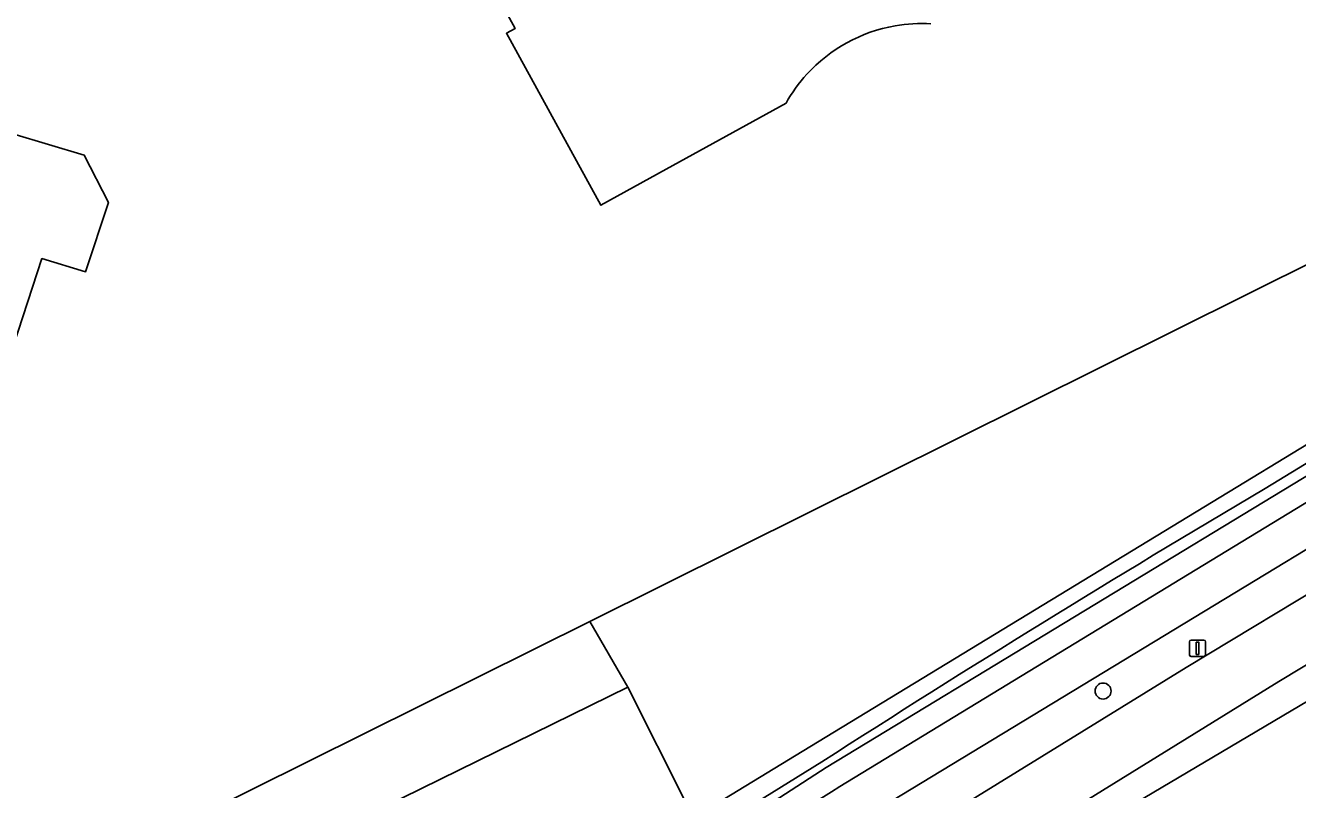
# Model space of a CAD drawing. Extents: x 157320 to 158835, y 386650 to 388491.
# Drawn here: x 158510.3 to 158588.2, y 387061.7 to 387108.4 of the extents above; entities that cross this region are included whole.
import ezdxf

# ---------------------------------------------------------------- set-up
doc = ezdxf.new("R2010")
doc.units = 0
for name, color, linetype in [('IMGEO_Berm_groen', 7, 'Continuous'), ('IMGEO_Boom', 7, 'Continuous'), ('IMGEO_Erf', 7, 'Continuous'), ('IMGEO_Fietspad_gesloten', 7, 'Continuous'), ('IMGEO_Gemengd_bos', 7, 'Continuous'), ('IMGEO_Groenvoorziening', 7, 'Continuous'), ('IMGEO_Lichtmast', 7, 'Continuous'), ('IMGEO_Pand', 7, 'Continuous'), ('IMGEO_Rijbaan_regionaal_gesloten', 7, 'Continuous'), ('IMGEO_Voetpad_open', 7, 'Continuous'), ('IMGEO_Waterloop', 7, 'Continuous')]:
    doc.layers.add(name, color=color, linetype=linetype)

msp = doc.modelspace()

# ---------------------------------------------------------------- linework, layer by layer
at = {"layer": 'IMGEO_Berm_groen'}
msp.add_lwpolyline([(158510.284, 387022.12), (158516.737, 387026.85), (158534.059, 387039.006), (158550.746, 387050.043), (158568.554, 387061.268), (158581.333, 387069.133), (158590.947, 387074.937), (158606.665, 387084.444), (158613.987, 387091.709), (158561.449, 387059.84)], dxfattribs=at)
at = {"layer": 'IMGEO_Boom'}
msp.add_circle((158576.249, 387067.7), 0.489, dxfattribs=at)
at = {"layer": 'IMGEO_Erf'}
for points in [[(158275.741, 386965.66), (158297.306, 386949.366), (158297.552, 386949.219), (158298.99, 386949.933), (158399.878, 387000), (158500, 387049.688), (158544.821, 387071.951), (158611.944, 387105.361), (158616.153, 387107.456), (158597.453, 387121.135), (158594.123, 387123.554), (158592.731, 387124.999), (158569.38, 387141.536)], [(158540.261, 387108.261), (158538.672, 387111.165), (158546.491, 387115.443), (158544.361, 387119.286)], [(158556.841, 387103.683), (158549.508, 387099.644), (158545.503, 387097.439), (158543.094, 387101.821), (158539.717, 387107.963), (158540.261, 387108.261)], [(158507.293, 387102.456), (158513.87, 387100.501), (158515.348, 387097.596), (158513.949, 387093.363), (158511.281, 387094.171), (158506.625, 387079.956)]]:
    msp.add_lwpolyline(points, dxfattribs=at)
for centre, radius, start, end in [((158565.143, 387099.057), 9.503, 99.84413, 137.67071), ((158565.145, 387099.104), 9.458, 86.55922, 99.90741), ((158565.144, 387099.057), 9.505, 137.67257, 150.87413)]:
    msp.add_arc(centre, radius, start, end, dxfattribs=at)
at = {"layer": 'IMGEO_Fietspad_gesloten'}
for points in [[(158621.489, 387099.198), (158560.132, 387061.848)], [(158561.449, 387059.84), (158613.987, 387091.709), (158622.289, 387096.745)]]:
    msp.add_lwpolyline(points, dxfattribs=at)
msp.add_arc((158906.836, 386502.112), 658.413, 121.774299, 123.427609, dxfattribs=at)
at = {"layer": 'IMGEO_Gemengd_bos'}
msp.add_lwpolyline([(158544.821, 387071.951), (158500, 387049.688), (158399.878, 387000), (158298.99, 386949.933), (158297.552, 386949.219), (158301.884, 386946.63), (158500, 387044.794), (158547.163, 387067.928)], close=True, dxfattribs=at)
at = {"layer": 'IMGEO_Groenvoorziening'}
for points in [[(158619.16, 387106.672), (158616.853, 387107.804), (158616.153, 387107.456), (158611.944, 387105.361), (158544.821, 387071.951), (158547.163, 387067.928), (158550.773, 387060.763), (158551.304, 387060.015), (158558.301, 387064.273), (158613.995, 387098.159)], [(158559.298, 387063.026), (158620.113, 387099.91)], [(158617.956, 387099.483), (158586.169, 387080.094)], [(158534.167, 387049.552), (158550.773, 387060.763), (158547.163, 387067.928), (158500, 387044.794), (158301.884, 386946.63), (158322.145, 386934.524)], [(158559.034, 387063.365), (158551.887, 387058.933), (158552.165, 387058.406), (158559.298, 387063.026)]]:
    msp.add_lwpolyline(points, dxfattribs=at)
msp.add_arc((159009.731, 386362.691), 833.109, 120.558024, 122.750475, dxfattribs=at)
at = {"layer": 'IMGEO_Lichtmast'}
for p, q in [((158581.535, 387069.917), (158581.535, 387070.717)), ((158581.535, 387070.717), (158581.535, 387069.917)), ((158581.635, 387070.817), (158582.425, 387070.817)), ((158582.425, 387070.817), (158581.635, 387070.817)), ((158582.525, 387070.717), (158582.525, 387069.917)), ((158582.525, 387069.917), (158582.525, 387070.717)), ((158582.425, 387069.817), (158581.635, 387069.817)), ((158581.635, 387069.817), (158582.425, 387069.817))]:
    msp.add_line(p, q, dxfattribs=at)
msp.add_lwpolyline([(158581.955, 387070.692), (158582.105, 387070.692), (158582.105, 387069.942), (158581.955, 387069.942), (158581.955, 387070.692)], dxfattribs=at)
for centre, start, end in [((158581.635, 387070.717), 90, 180), ((158581.635, 387070.717), 90, 180), ((158582.425, 387070.717), 0, 90), ((158582.425, 387070.717), 360, 90), ((158581.635, 387069.917), 180, 270), ((158581.635, 387069.917), 180, 270), ((158582.425, 387069.917), 270, 0), ((158582.425, 387069.917), 270, 0)]:
    msp.add_arc(centre, 0.1, start, end, dxfattribs=at)
at = {"layer": 'IMGEO_Pand'}
for points in [[(158544.361, 387119.286), (158546.491, 387115.443), (158538.672, 387111.165), (158540.261, 387108.261), (158539.717, 387107.963), (158543.094, 387101.821), (158545.503, 387097.439), (158549.508, 387099.644), (158556.841, 387103.683)], [(158506.625, 387079.956), (158511.281, 387094.171), (158513.949, 387093.363), (158515.348, 387097.596), (158513.87, 387100.501), (158507.293, 387102.456)]]:
    msp.add_lwpolyline(points, dxfattribs=at)
for centre, radius, start, end in [((158565.143, 387099.057), 9.503, 99.84413, 137.67071), ((158565.145, 387099.104), 9.458, 86.55922, 99.90741), ((158565.144, 387099.057), 9.505, 137.67257, 150.87413)]:
    msp.add_arc(centre, radius, start, end, dxfattribs=at)
at = {"layer": 'IMGEO_Rijbaan_regionaal_gesloten'}
for points in [[(158629.469, 387093.859), (158627.611, 387097.122), (158625.117, 387095.615), (158608.424, 387085.508), (158606.665, 387084.444), (158590.947, 387074.937), (158581.333, 387069.133), (158568.554, 387061.268), (158550.746, 387050.043), (158534.059, 387039.006), (158516.737, 387026.85), (158510.284, 387022.12), (158504.909, 387017.582), (158492.679, 387008.132), (158481.561, 386999.215), (158470.754, 386990.098), (158460.064, 386981.968)], [(158559.683, 387049.851), (158628.558, 387090.655), (158630.595, 387091.882), (158629.469, 387093.859), (158614.818, 387085.033), (158587.005, 387068.277), (158563.178, 387053.558)], [(158563.178, 387053.558), (158587.005, 387068.277), (158614.818, 387085.033), (158629.469, 387093.859)]]:
    msp.add_lwpolyline(points, dxfattribs=at)
at = {"layer": 'IMGEO_Voetpad_open'}
for points in [[(158620.113, 387099.91), (158559.298, 387063.026), (158552.165, 387058.406), (158543.357, 387052.702), (158527.223, 387041.842)], [(158560.132, 387061.848), (158621.489, 387099.198)]]:
    msp.add_lwpolyline(points, dxfattribs=at)
msp.add_arc((158906.836, 386502.112), 658.413, 121.774299, 123.427609, dxfattribs=at)
at = {"layer": 'IMGEO_Waterloop'}
for points in [[(158617.473, 387100.275), (158613.995, 387098.159), (158558.301, 387064.273), (158551.304, 387060.015), (158551.887, 387058.933), (158559.034, 387063.365)], [(158586.169, 387080.094), (158617.956, 387099.483)]]:
    msp.add_lwpolyline(points, dxfattribs=at)
msp.add_arc((159009.731, 386362.691), 833.109, 120.558024, 122.750475, dxfattribs=at)

doc.saveas('drawing.dxf')
